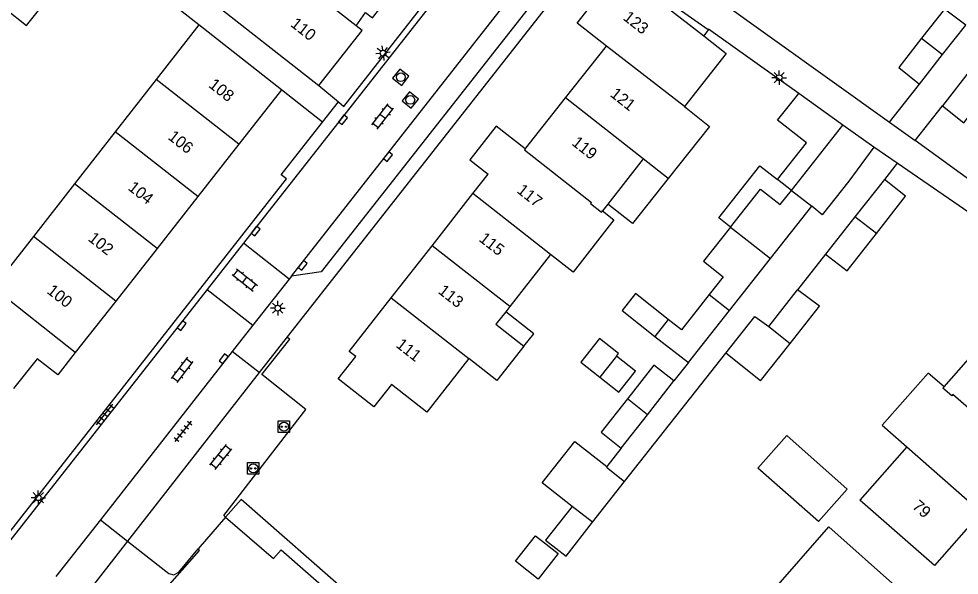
# Model space of a CAD drawing. Extents: x 131000 to 133013, y 393000 to 396501.
# Drawn here: x 131488.1 to 131569, y 395331.6 to 395379.5 of the extents above; entities that cross this region are included whole.
import ezdxf

# ---------------------------------------------------------------- set-up
doc = ezdxf.new("R2010")
doc.units = 0
for name, color, linetype in [('gg-afsc-erfafscheiding', 7, 'Continuous'), ('gg-afsc-muur', 7, 'Continuous'), ('gg-anno-huisnummerreeks BGT', 7, 'Continuous'), ('gg-bbg-bijgebouw', 7, 'Continuous'), ('gg-bbg-gedigitaliseerde bebouwing', 7, 'Continuous'), ('gg-bbg-gedigitaliseerde bijgebouw', 7, 'Continuous'), ('gg-bbg-hoofdgebouw', 7, 'Continuous'), ('gg-bbg-luifel en loopbrug', 7, 'Continuous'), ('gg-bbg-tussenscheiding', 7, 'Continuous'), ('gg-knt-verharding', 7, 'Continuous'), ('gg-knt-verharding nz', 7, 'Continuous'), ('gt-grn-vlakafsluiter', 7, 'Continuous'), ('gt-grn-weggrens', 7, 'Continuous'), ('gt-symb-klinker verharding', 7, 'Continuous'), ('gt-symb-kolk', 7, 'Continuous'), ('gt-symb-laadpunt elektrisch vervoer', 7, 'Continuous'), ('gt-symb-lichtmast', 7, 'Continuous'), ('gt-symb-rioolschacht', 7, 'Continuous'), ('gt-symb-tegel verharding', 7, 'Continuous')]:
    doc.layers.add(name, color=color, linetype=linetype)

# ---------------------------------------------------------------- blocks, each defined once
blk = doc.blocks.new('gt0-LMAST')
at = {"layer": 'gt-symb-lichtmast'}
for p, q in [((-0.182, 0.173), (-0.447, 0.438)), ((-0.005, 0.246), (-0.005, 0.621)), ((0.172, 0.173), (0.437, 0.438)), ((-0.255, -0.004), (-0.63, -0.004)), ((-0.182, -0.181), (-0.447, -0.446)), ((-0.005, -0.254), (-0.005, -0.629)), ((0.437, -0.446), (0.172, -0.181)), ((0.245, -0.004), (0.62, -0.004))]:
    blk.add_line(p, q, dxfattribs=at)
blk.add_circle((-0.005, -0.004), 0.25, dxfattribs=at)
blk = doc.blocks.new('gt0-KOLK')
at = {"layer": 'gt-symb-kolk'}
blk.add_lwpolyline([(0, 0), (0.375, 0), (0.375, 0.4), (-0.375, 0.4), (-0.375, 0), (0, 0)], dxfattribs=at)
blk = doc.blocks.new('gt0-KL1')
at = {"layer": 'gt-symb-klinker verharding'}
for p, q in [((-1.15, 0.3), (1.15, 0.3)), ((-1, -0.3), (-1, 0.3)), ((-0.5, 0.3), (-0.5, 0.45)), ((0, -0.3), (0, 0.3)), ((0.5, 0.3), (0.5, 0.45)), ((1, -0.3), (1, 0.3)), ((-1.15, -0.3), (1.15, -0.3)), ((-0.5, -0.45), (-0.5, -0.3)), ((0.5, -0.45), (0.5, -0.3))]:
    blk.add_line(p, q, dxfattribs=at)
blk = doc.blocks.new('gt0-RS')
at = {"layer": 'gt-symb-rioolschacht'}
blk.add_lwpolyline([(-0.5, -0.5), (0.5, -0.5), (0.5, 0.5), (-0.5, 0.5)], close=True, dxfattribs=at)
blk.add_circle((0, 0), 0.375, dxfattribs=at)
blk = doc.blocks.new('gt0-LEV')
at = {"layer": 'gt-symb-laadpunt elektrisch vervoer'}
blk.add_lwpolyline([(-0.486, 0.501), (0.486, 0.501), (0.486, -0.499), (-0.486, -0.499)], close=True, dxfattribs=at)
for centre, radius in [((0, 0), 0.393), ((-0.186, 0), 0.0566), ((0.186, 0), 0.0566)]:
    blk.add_circle(centre, radius, dxfattribs=at)
blk = doc.blocks.new('gt0-TEG1')
at = {"layer": 'gt-symb-tegel verharding'}
for p, q in [((-1.125, 0), (1.125, 0)), ((-0.9, -0.25), (-0.9, 0.25)), ((-0.45, -0.25), (-0.45, 0.25)), ((0, -0.25), (0, 0.25)), ((0.45, -0.25), (0.45, 0.25)), ((0.9, -0.25), (0.9, 0.25))]:
    blk.add_line(p, q, dxfattribs=at)

msp = doc.modelspace()

# ---------------------------------------------------------------- linework, layer by layer
at = {"layer": 'gg-afsc-erfafscheiding'}
for p, q in [((131539.099, 395387.646), (131562.98, 395370.55)), ((131503.572, 395378.931), (131495.492, 395385.274)), ((131547.368, 395378.495), (131543.948, 395380.915)), ((131562.98, 395370.55), (131565.56, 395373.84)), ((131565.18, 395368.975), (131567.52, 395371.96)), ((131573.51, 395362.919), (131565.18, 395368.975)), ((131563.637, 395367.028), (131562.53, 395365.62)), ((131557.47, 395359.19), (131555.07, 395356.14)), ((131540.187, 395339.649), (131548.891, 395350.682)), ((131545.669, 395349.871), (131544.43, 395348.29)), ((131539.9, 395342.51), (131538.658, 395340.935))]:
    msp.add_line(p, q, dxfattribs=at)
msp.add_lwpolyline([(131584.859, 395349.744), (131572.452, 395360.94), (131563.637, 395367.028)], dxfattribs=at)
at = {"layer": 'gg-afsc-muur'}
msp.add_line((131547.368, 395378.495), (131547.002, 395377.979), dxfattribs=at)
for points in [[(131555.16, 395373.025), (131547.409, 395378.55), (131547.368, 395378.495)], [(131505.865, 395336.564), (131505.725, 395336.71), (131512.774, 395345.842), (131508.994, 395348.837), (131511.396, 395351.893)]]:
    msp.add_lwpolyline(points, dxfattribs=at)
at = {"layer": 'gg-bbg-bijgebouw'}
msp.add_line((131561.626, 395368.417), (131558.969, 395370.311), dxfattribs=at)
at = {"layer": 'gg-bbg-gedigitaliseerde bebouwing'}
for p, q in [((131503.572, 395378.931), (131499.892, 395374.225)), ((131548.925, 395376.477), (131545.325, 395371.894)), ((131499.892, 395374.225), (131496.364, 395369.715)), ((131496.364, 395369.715), (131492.872, 395365.25)), ((131541.798, 395367.404), (131538.742, 395363.512)), ((131543.941, 395365.711), (131541.798, 395367.404)), ((131492.872, 395365.25), (131489.341, 395360.735)), ((131538.742, 395363.512), (131538.28, 395362.925)), ((131489.341, 395360.735), (131486.06, 395356.54)), ((131533.819, 395359.172), (131530.313, 395354.698)), ((131530.313, 395354.698), (131529.961, 395354.252)), ((131567.66, 395347.78), (131571.601, 395352.28)), ((131564.46, 395342.62), (131560.43, 395338.05)), ((131566.832, 395332.406), (131560.43, 395338.05)), ((131505.865, 395336.564), (131509.98, 395333.02))]:
    msp.add_line(p, q, dxfattribs=at)
for points in [[(131545.325, 395371.894), (131547.48, 395370.192), (131543.941, 395365.711)], [(131538.28, 395362.925), (131539.269, 395362.144), (131535.751, 395357.655), (131533.819, 395359.172)], [(131529.961, 395354.252), (131529.117, 395353.182), (131531.525, 395351.281)], [(131531.525, 395351.281), (131529.211, 395348.329), (131526.797, 395350.212)], [(131518.61, 395346.077), (131515.544, 395348.462), (131517.064, 395350.389), (131516.503, 395350.827)], [(131526.797, 395350.212), (131523.19, 395345.61), (131520.127, 395348), (131518.61, 395346.077)], [(131567.66, 395347.78), (131566.3, 395348.959), (131562.35, 395344.481), (131564.46, 395342.62)], [(131552.803, 395330.072), (131557.74, 395335.73), (131563.748, 395330.415)], [(131509.98, 395333.02), (131510.64, 395333.771), (131515.521, 395329.478), (131514.531, 395328.352), (131515.109, 395327.843)]]:
    msp.add_lwpolyline(points, dxfattribs=at)
at = {"layer": 'gg-bbg-gedigitaliseerde bijgebouw'}
for p, q in [((131567.54, 395376.37), (131569.52, 395378.9)), ((131565.56, 395373.84), (131567.54, 395376.37)), ((131570.023, 395375.169), (131567.52, 395371.96)), ((131554.531, 395364.687), (131558.969, 395370.311)), ((131562.53, 395365.62), (131559.998, 395362.402)), ((131552.738, 395358.832), (131556.279, 395363.321)), ((131559.998, 395362.402), (131557.47, 395359.19)), ((131549.201, 395354.349), (131552.738, 395358.832)), ((131548.677, 395357.265), (131547.457, 395355.719)), ((131552.583, 395352.968), (131555.07, 395356.14)), ((131547.457, 395355.719), (131545.076, 395352.7)), ((131545.669, 395349.871), (131549.201, 395354.349)), ((131543.944, 395353.593), (131542.789, 395352.13)), ((131545.076, 395352.7), (131543.944, 395353.593)), ((131542.789, 395352.13), (131545.669, 395349.871)), ((131551.889, 395348.316), (131554.422, 395351.526)), ((131539.491, 395350.425), (131538.068, 395348.621)), ((131551.889, 395348.316), (131548.891, 395350.682)), ((131538.068, 395348.621), (131539.705, 395347.338)), ((131542.15, 395345.38), (131544.43, 395348.29)), ((131539.9, 395342.51), (131542.15, 395345.38)), ((131537.43, 395336.14), (131535.69, 395337.5))]:
    msp.add_line(p, q, dxfattribs=at)
for points in [[(131486.95, 395380.3), (131488.75, 395378.87), (131490.73, 395381.375)], [(131569.52, 395378.9), (131567.71, 395380.29), (131565.735, 395377.775)], [(131565.735, 395377.775), (131563.76, 395375.26), (131565.56, 395373.84)], [(131567.52, 395371.96), (131569.35, 395370.51), (131571.852, 395373.728)], [(131561.626, 395368.417), (131559.459, 395365.478), (131557.177, 395362.599), (131556.279, 395363.321)], [(131561.838, 395360.982), (131564.34, 395364.19), (131562.53, 395365.62)], [(131549.297, 395361.527), (131551.878, 395364.799), (131553.568, 395363.465), (131554.531, 395364.687)], [(131549.297, 395361.527), (131546.987, 395358.599), (131548.677, 395357.265)], [(131557.47, 395359.19), (131559.34, 395357.78), (131561.838, 395360.982)], [(131554.422, 395351.526), (131556.95, 395354.73), (131555.07, 395356.14)], [(131548.891, 395350.682), (131551.392, 395353.853), (131552.583, 395352.968)], [(131539.705, 395347.338), (131541.124, 395349.136), (131539.491, 395350.425)], [(131544.43, 395348.29), (131542.7, 395349.65), (131540.432, 395346.768)], [(131540.432, 395346.768), (131538.16, 395343.88), (131539.9, 395342.51)], [(131559.32, 395338.99), (131556.86, 395336.19), (131551.66, 395340.8), (131554.14, 395343.59), (131559.32, 395338.99)], [(131535.69, 395337.5), (131533.38, 395334.59), (131535.15, 395333.22), (131537.43, 395336.14)], [(131532.528, 395334.982), (131534.484, 395333.439), (131532.752, 395331.244), (131530.796, 395332.787), (131532.528, 395334.982)]]:
    msp.add_lwpolyline(points, dxfattribs=at)
at = {"layer": 'gg-bbg-hoofdgebouw'}
for p, q in [((131503.17, 395382.129), (131513.901, 395373.715)), ((131510.69, 395373.343), (131503.572, 395378.931)), ((131547.002, 395377.979), (131548.925, 395376.477)), ((131535.118, 395372.657), (131538.636, 395377.111)), ((131510.69, 395373.343), (131507.008, 395368.654)), ((131531.69, 395368.317), (131535.118, 395372.657)), ((131507.008, 395368.654), (131503.48, 395364.16)), ((131531.69, 395368.317), (131531.646, 395368.261)), ((131527.143, 395364.411), (131528.448, 395366.076)), ((131503.48, 395364.16), (131499.976, 395359.697)), ((131523.625, 395359.919), (131527.143, 395364.411)), ((131499.976, 395359.697), (131496.423, 395355.173)), ((131520.116, 395355.439), (131523.625, 395359.919)), ((131496.423, 395355.173), (131492.942, 395350.738)), ((131516.503, 395350.827), (131520.116, 395355.439)), ((131505.865, 395336.564), (131503.502, 395333.859)), ((131570.848, 395336.99), (131566.832, 395332.406))]:
    msp.add_line(p, q, dxfattribs=at)
for points in [[(131538.636, 395377.111), (131536.114, 395379.081), (131539.704, 395383.678), (131547.002, 395377.979)], [(131517.098, 395378.838), (131517.918, 395379.99), (131518.514, 395379.533), (131521.145, 395382.923)], [(131513.901, 395373.715), (131517.609, 395378.437), (131517.098, 395378.838)], [(131531.646, 395368.261), (131529.129, 395370.207), (131526.863, 395367.321), (131528.448, 395366.076)], [(131492.942, 395350.738), (131491.438, 395348.823), (131489.663, 395350.208), (131487.641, 395347.65)], [(131503.502, 395333.859), (131503.607, 395333.699), (131498.898, 395328.36), (131502.629, 395325.111), (131501.134, 395323.408), (131502.09, 395322.569)]]:
    msp.add_lwpolyline(points, dxfattribs=at)
at = {"layer": 'gg-bbg-luifel en loopbrug'}
for p, q in [((131558.969, 395370.311), (131555.16, 395373.025)), ((131554.531, 395364.687), (131553.339, 395365.618)), ((131537.43, 395336.14), (131540.187, 395339.649))]:
    msp.add_line(p, q, dxfattribs=at)
for points in [[(131553.339, 395365.618), (131555.83, 395368.775), (131553.35, 395370.731), (131555.16, 395373.025)], [(131549.297, 395361.527), (131548.284, 395362.327), (131551.824, 395366.814), (131553.339, 395365.618)], [(131543.941, 395365.711), (131540.877, 395361.828), (131538.742, 395363.512)], [(131543.944, 395353.593), (131541.137, 395355.808), (131539.983, 395354.345), (131542.789, 395352.13)], [(131531.525, 395351.281), (131532.37, 395352.351), (131529.961, 395354.252)], [(131539.491, 395350.425), (131539.663, 395350.642), (131538.019, 395351.94), (131536.419, 395349.913), (131538.068, 395348.621)], [(131535.69, 395337.5), (131533.11, 395339.536), (131535.919, 395343.096), (131538.658, 395340.935)], [(131538.658, 395340.935), (131538.619, 395340.886), (131540.187, 395339.649)], [(131515.109, 395327.843), (131516.76, 395329.72), (131507.223, 395338.108), (131505.865, 395336.564)]]:
    msp.add_lwpolyline(points, dxfattribs=at)
at = {"layer": 'gg-bbg-tussenscheiding'}
for p, q in [((131517.098, 395378.838), (131509.014, 395385.208)), ((131565.735, 395377.775), (131567.54, 395376.37)), ((131545.325, 395371.894), (131538.636, 395377.111)), ((131507.008, 395368.654), (131499.892, 395374.225)), ((131541.798, 395367.404), (131535.118, 395372.657)), ((131503.48, 395364.16), (131496.364, 395369.715)), ((131499.976, 395359.697), (131492.872, 395365.25)), ((131533.819, 395359.172), (131527.143, 395364.411)), ((131554.531, 395364.687), (131556.279, 395363.321)), ((131561.838, 395360.982), (131559.998, 395362.402)), ((131496.423, 395355.173), (131489.341, 395360.735)), ((131530.313, 395354.698), (131523.625, 395359.919)), ((131520.116, 395355.439), (131526.797, 395350.212)), ((131547.457, 395355.719), (131549.201, 395354.349)), ((131552.583, 395352.968), (131554.422, 395351.526)), ((131542.15, 395345.38), (131540.432, 395346.768)), ((131564.46, 395342.62), (131570.848, 395336.99))]:
    msp.add_line(p, q, dxfattribs=at)
for points in [[(131531.646, 395368.261), (131531.578, 395368.185), (131537.33, 395363.65), (131537.25, 395363.55), (131538.19, 395362.81), (131538.28, 395362.925)], [(131549.297, 395361.527), (131550.992, 395360.199), (131552.738, 395358.832)], [(131492.942, 395350.738), (131485.872, 395356.299), (131486.06, 395356.54)], [(131574.145, 395342.281), (131574.069, 395342.198), (131568.42, 395347.12), (131568.32, 395347), (131567.56, 395347.67), (131567.66, 395347.78)]]:
    msp.add_lwpolyline(points, dxfattribs=at)
at = {"layer": 'gg-knt-verharding'}
for p, q in [((131516.033, 395371.916), (131530.56, 395390.45)), ((131530.462, 395389.54), (131507.404, 395360.151)), ((131537.483, 395385.626), (131511.154, 395352.083)), ((131513.901, 395373.715), (131515.58, 395372.298)), ((131514.212, 395370.555), (131510.69, 395373.343)), ((131515.58, 395372.298), (131516.033, 395371.916)), ((131507.404, 395360.151), (131504.282, 395356.172)), ((131511.339, 395357.061), (131507.404, 395360.151)), ((131511.339, 395357.061), (131508.224, 395353.088)), ((131511.536, 395357.312), (131511.339, 395357.061)), ((131504.282, 395356.172), (131485.313, 395331.994)), ((131504.282, 395356.172), (131508.224, 395353.088)), ((131508.224, 395353.088), (131506.45, 395350.826)), ((131511.154, 395352.083), (131508.763, 395349.018)), ((131506.45, 395350.826), (131495.106, 395336.358)), ((131508.763, 395349.018), (131497.447, 395334.516)), ((131495.106, 395336.358), (131491.273, 395331.47)), ((131497.447, 395334.516), (131493.615, 395329.6))]:
    msp.add_line(p, q, dxfattribs=at)
for points in [[(131534.873, 395385.974), (131535.054, 395384.379), (131514.103, 395357.674), (131511.536, 395357.312)], [(131486.163, 395333.888), (131511.108, 395365.682), (131510.653, 395366.022), (131514.212, 395370.555)], [(131497.447, 395334.516), (131500.983, 395331.734), (131501.435, 395331.606), (131501.846, 395331.833), (131503.502, 395333.859)]]:
    msp.add_lwpolyline(points, dxfattribs=at)
at = {"layer": 'gg-knt-verharding nz'}
msp.add_line((131511.536, 395357.312), (131534.346, 395386.4), dxfattribs=at)
at = {"layer": 'gt-grn-vlakafsluiter'}
msp.add_line((131511.154, 395352.083), (131511.396, 395351.893), dxfattribs=at)
at = {"layer": 'gt-grn-weggrens'}
for p, q in [((131514.212, 395370.555), (131515.58, 395372.298)), ((131562.98, 395370.55), (131565.18, 395368.975)), ((131563.637, 395367.028), (131561.626, 395368.417)), ((131508.763, 395349.018), (131506.45, 395350.826)), ((131495.106, 395336.358), (131497.447, 395334.516))]:
    msp.add_line(p, q, dxfattribs=at)

# ---------------------------------------------------------------- block references
at = {"layer": 'gt-symb-klinker verharding'}
for p, rotation in [((131519.38, 395371.048), 51.949031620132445), ((131507.514, 395356.981), -38.30199382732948), ((131502.128, 395349.244), -127.23665897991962), ((131505.462, 395341.752), 51.089602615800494)]:
    msp.add_blockref('gt0-KL1', p, dxfattribs=dict(at, rotation=rotation))
at = {"layer": 'gt-symb-kolk'}
for p, rotation in [((131515.822, 395370.889), -127.44283634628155), ((131520.006, 395367.468), 51.90391463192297), ((131508.627, 395361.063), 51.90391463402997), ((131512.67, 395358.115), 52.35108357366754), ((131501.94, 395353.187), -128.46294706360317), ((131505.867, 395350.085), 52.270730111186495)]:
    msp.add_blockref('gt0-KOLK', p, dxfattribs=dict(at, rotation=rotation))
at = {"layer": 'gt-symb-laadpunt elektrisch vervoer'}
for p in [(131510.889, 395344.36), (131508.249, 395340.768)]:
    msp.add_blockref('gt0-LEV', p, dxfattribs=at)
at = {"layer": 'gt-symb-lichtmast', "rotation": 51.823462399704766}
msp.add_blockref('gt0-LMAST', (131519.412, 395376.507), dxfattribs=at)
at = {"layer": 'gt-symb-lichtmast'}
for p in [(131553.487, 395374.389), (131510.362, 395354.562), (131489.767, 395338.249)]:
    msp.add_blockref('gt0-LMAST', p, dxfattribs=at)
at = {"layer": 'gt-symb-rioolschacht'}
for p, rotation in [((131520.94, 395374.423), 52.396463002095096), ((131521.758, 395372.47), 50.43649131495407)]:
    msp.add_blockref('gt0-RS', p, dxfattribs=dict(at, rotation=rotation))
at = {"layer": 'gt-symb-tegel verharding'}
for p, rotation in [((131495.478, 395345.4), 51.90391463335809), ((131502.218, 395343.965), -128.66875373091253)]:
    msp.add_blockref('gt0-TEG1', p, dxfattribs=dict(at, rotation=rotation))

# ---------------------------------------------------------------- texts
at = {"layer": 'gg-anno-huisnummerreeks BGT'}
for s, rotation, p in [('110', 321.8, (131511.385, 395378.875)), ('123', 322, (131539.984, 395379.431)), ('108', 321.8, (131504.347, 395373.63)), ('121', 321.7, (131538.874, 395372.84)), ('106', 321.9, (131500.841, 395369.162)), ('119', 321.7, (131535.572, 395368.659)), ('104', 321.9, (131497.409, 395364.792)), ('117', 321.9, (131530.855, 395364.551)), ('102', 321.8, (131493.976, 395360.421)), ('115', 321.9, (131527.591, 395360.386)), ('100', 321.9, (131490.432, 395355.905)), ('113', 321.9, (131524.077, 395355.9)), ('111', 321.9, (131520.451, 395351.27)), ('79', 318.8, (131564.857, 395337.402))]:
    msp.add_text(s, height=1, rotation=rotation, dxfattribs=at).set_placement(p)

doc.saveas('drawing.dxf')
